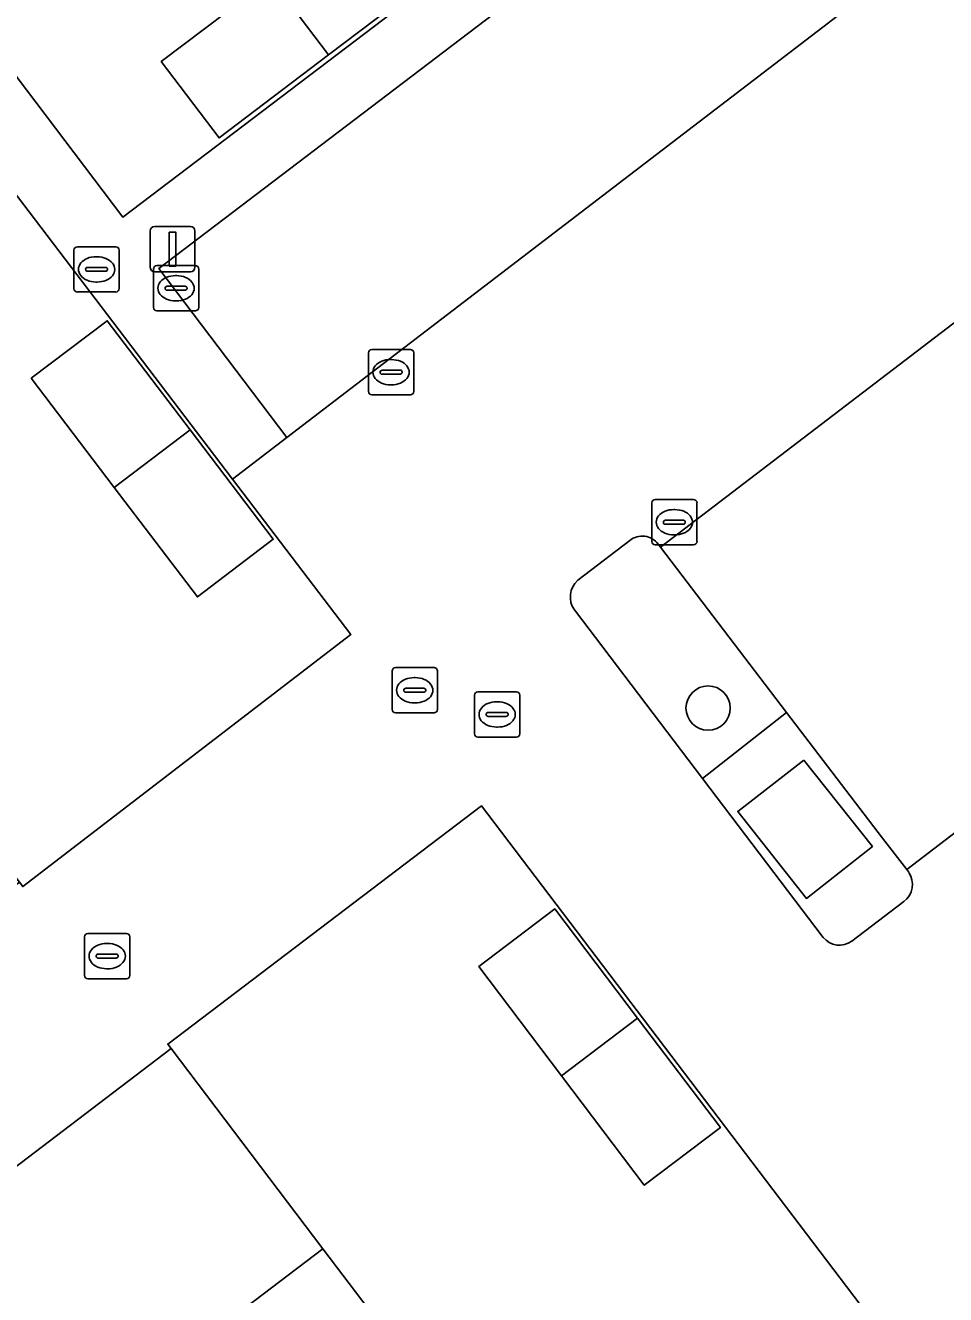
# Model space of a CAD drawing. Extents: x 160023 to 161302, y 384750 to 385707.
# Drawn here: x 160435.71 to 160456.04, y 385417.09 to 385445.15 of the extents above; entities that cross this region are included whole.
import ezdxf

# ---------------------------------------------------------------- set-up
doc = ezdxf.new("R2010")
doc.units = 0
for name, color, linetype in [('IMGEO_Boom', 7, 'Continuous'), ('IMGEO_Erf', 7, 'Continuous'), ('IMGEO_Groenvoorziening', 7, 'Continuous'), ('IMGEO_Kolk', 7, 'Continuous'), ('IMGEO_Lage_trafo', 7, 'Continuous'), ('IMGEO_Lichtmast', 7, 'Continuous'), ('IMGEO_Pand', 7, 'Continuous'), ('IMGEO_Parkeervlak_halfverhard', 7, 'Continuous'), ('IMGEO_Rijbaan_lokaal_open', 7, 'Continuous'), ('IMGEO_Rioolput', 7, 'Continuous'), ('IMGEO_Voetpad_open', 7, 'Continuous')]:
    doc.layers.add(name, color=color, linetype=linetype)

msp = doc.modelspace()

# ---------------------------------------------------------------- linework, layer by layer
at = {"layer": 'IMGEO_Boom'}
msp.add_circle((160450.794, 385430.057), 0.489, dxfattribs=at)
at = {"layer": 'IMGEO_Erf'}
for points in [[(160451.258, 385460.404), (160451.171, 385460.338), (160446.755, 385456.992), (160442.32, 385453.631), (160437.885, 385450.27), (160433.455, 385446.913), (160433.365, 385446.845), (160437.861, 385440.91), (160455.74, 385454.483)], [(160429.582, 385449.19), (160430.932, 385450.22), (160427.511, 385454.704), (160424.343, 385452.287), (160418.906, 385448.14), (160422.166, 385443.852), (160425.522, 385439.436), (160428.879, 385435.02), (160432.236, 385430.605), (160435.58, 385426.205), (160435.651, 385426.112), (160442.9, 385431.685), (160440.288, 385435.118)], [(160443.551, 385448.016), (160444.815, 385446.32), (160442.408, 385444.494), (160439.988, 385442.658), (160438.709, 385444.344), (160441.13, 385446.18)], [(160435.836, 385437.349), (160437.518, 385438.616), (160439.35, 385436.205), (160441.186, 385433.787), (160439.509, 385432.513), (160437.673, 385434.931)], [(160449.385, 385419.508), (160447.555, 385421.926), (160445.725, 385424.343), (160447.407, 385425.617), (160449.237, 385423.199), (160451.066, 385420.783)]]:
    msp.add_lwpolyline(points, close=True, dxfattribs=at)
msp.add_lwpolyline([(160462.686, 385405.637), (160445.785, 385427.894), (160438.853, 385422.631), (160438.928, 385422.532), (160442.283, 385418.107), (160445.629, 385413.692), (160448.976, 385409.277), (160452.323, 385404.863), (160455.669, 385400.449), (160451.665, 385397.409), (160454.011, 385394.358), (160454.813, 385393.235), (160456.56, 385391.336)], dxfattribs=at)
at = {"layer": 'IMGEO_Groenvoorziening'}
for points in [[(160449.067, 385433.76), (160447.915, 385432.881)], [(160449.741, 385433.612), (160449.688, 385433.681)], [(160447.839, 385432.228), (160450.672, 385428.497), (160452.528, 385429.962), (160449.741, 385433.612)]]:
    msp.add_lwpolyline(points, dxfattribs=at)
for centre, radius, start, end in [((160449.34, 385433.428), 0.43, 36.0442, 129.456), ((160448.244, 385432.512), 0.494, 131.6708, 215.052)]:
    msp.add_arc(centre, radius, start, end, dxfattribs=at)
at = {"layer": 'IMGEO_Kolk'}
for p, q in [((160443.288, 385437.054), (160443.288, 385437.906)), ((160443.363, 385437.98), (160444.215, 385437.98)), ((160444.289, 385437.906), (160444.289, 385437.054)), ((160443.776, 385437.76), (160443.801, 385437.76)), ((160443.547, 385437.474), (160443.547, 385437.486)), ((160443.985, 385437.437), (160443.587, 385437.437)), ((160443.59, 385437.523), (160443.988, 385437.523)), ((160444.031, 385437.486), (160444.031, 385437.474)), ((160443.799, 385437.2), (160443.774, 385437.2)), ((160444.215, 385436.98), (160443.363, 385436.98)), ((160449.548, 385433.738), (160449.548, 385434.59)), ((160449.623, 385434.664), (160450.475, 385434.664)), ((160450.549, 385434.59), (160450.549, 385433.738)), ((160449.85, 385434.207), (160450.248, 385434.207)), ((160450.036, 385434.444), (160450.061, 385434.444)), ((160449.807, 385434.158), (160449.807, 385434.17)), ((160450.245, 385434.121), (160449.847, 385434.121)), ((160450.291, 385434.17), (160450.291, 385434.158)), ((160450.475, 385433.664), (160449.623, 385433.664)), ((160450.059, 385433.884), (160450.034, 385433.884)), ((160437.015, 385424.148), (160437.015, 385425)), ((160437.09, 385425.074), (160437.942, 385425.074)), ((160438.016, 385425), (160438.016, 385424.148)), ((160437.503, 385424.854), (160437.528, 385424.854)), ((160437.274, 385424.568), (160437.274, 385424.58)), ((160437.712, 385424.531), (160437.314, 385424.531)), ((160437.317, 385424.617), (160437.715, 385424.617)), ((160437.758, 385424.58), (160437.758, 385424.568)), ((160437.526, 385424.294), (160437.501, 385424.294)), ((160437.942, 385424.074), (160437.09, 385424.074))]:
    msp.add_line(p, q, dxfattribs=at)
for points in [[(160443.288, 385437.054), (160443.288, 385437.906)], [(160443.363, 385437.98), (160444.215, 385437.98)], [(160444.289, 385437.906), (160444.289, 385437.054)], [(160444.215, 385436.98), (160443.363, 385436.98)], [(160449.548, 385433.738), (160449.548, 385434.59)], [(160449.623, 385434.664), (160450.475, 385434.664)], [(160450.549, 385434.59), (160450.549, 385433.738)], [(160450.475, 385433.664), (160449.623, 385433.664)], [(160437.015, 385424.148), (160437.015, 385425)], [(160437.09, 385425.074), (160437.942, 385425.074)], [(160438.016, 385425), (160438.016, 385424.148)], [(160437.942, 385424.074), (160437.09, 385424.074)]]:
    msp.add_lwpolyline(points, dxfattribs=at)
for centre, radius, start, end in [((160443.365, 385437.904), 0.0765, 91.552, 178.448), ((160443.365, 385437.904), 0.0765, 91.552, 178.448), ((160444.213, 385437.904), 0.0765, 1.552, 88.448), ((160444.213, 385437.904), 0.0765, 1.552, 88.448), ((160443.587, 385437.483), 0.0403, 85.8775, 175.7526), ((160443.584, 385437.473), 0.0366, 178.938, 274.7102), ((160443.988, 385437.48), 0.043, 264.8664, 352.4533), ((160443.992, 385437.485), 0.0386, 1.7309, 96.639), ((160443.365, 385437.056), 0.0765, 181.552, 268.448), ((160443.365, 385437.056), 0.0765, 181.552, 268.448), ((160444.213, 385437.056), 0.0765, 271.552, 358.448), ((160444.213, 385437.056), 0.0765, 271.552, 358.448), ((160449.625, 385434.588), 0.0765, 91.552, 178.448), ((160449.625, 385434.588), 0.0765, 91.552, 178.448), ((160450.473, 385434.588), 0.0765, 1.552, 88.448), ((160450.473, 385434.588), 0.0765, 1.552, 88.448), ((160449.847, 385434.167), 0.0403, 85.8775, 175.7526), ((160450.252, 385434.169), 0.0386, 1.7309, 96.639), ((160449.844, 385434.157), 0.0366, 178.938, 274.7102), ((160450.248, 385434.164), 0.043, 264.8664, 352.4533), ((160449.625, 385433.74), 0.0765, 181.552, 268.448), ((160449.625, 385433.74), 0.0765, 181.552, 268.448), ((160450.473, 385433.74), 0.0765, 271.552, 358.448), ((160450.473, 385433.74), 0.0765, 271.552, 358.448), ((160437.092, 385424.998), 0.0765, 91.552, 178.448), ((160437.092, 385424.998), 0.0765, 91.552, 178.448), ((160437.94, 385424.998), 0.0765, 1.552, 88.448), ((160437.94, 385424.998), 0.0765, 1.552, 88.448), ((160437.314, 385424.577), 0.0403, 85.8775, 175.7526), ((160437.311, 385424.567), 0.0366, 178.938, 274.7102), ((160437.715, 385424.574), 0.043, 264.8664, 352.4533), ((160437.719, 385424.579), 0.0386, 1.7309, 96.639), ((160437.092, 385424.15), 0.0765, 181.552, 268.448), ((160437.092, 385424.15), 0.0765, 181.552, 268.448), ((160437.94, 385424.15), 0.0765, 271.552, 358.448), ((160437.94, 385424.15), 0.0765, 271.552, 358.448)]:
    msp.add_arc(centre, radius, start, end, dxfattribs=at)
for centre, major_axis, ratio, start_param, end_param in [((160443.775, 385437.48), (-0.387, 0.002), 0.722429, 4.712389, 7.853982), ((160443.8, 385437.48), (-0.39, 0.002), 0.717154, 1.570796, 4.712389), ((160450.035, 385434.164), (-0.387, 0.002), 0.722429, 4.712389, 7.853982), ((160450.06, 385434.164), (-0.39, 0.002), 0.717154, 1.570796, 4.712389), ((160437.502, 385424.574), (-0.387, 0.002), 0.722429, 4.712389, 7.853982), ((160437.527, 385424.574), (-0.39, 0.002), 0.717154, 1.570796, 4.712389)]:
    msp.add_ellipse(centre, major_axis=major_axis, ratio=ratio, start_param=start_param, end_param=end_param, dxfattribs=at)
at = {"layer": 'IMGEO_Lage_trafo'}
msp.add_lwpolyline([(160452.908, 385428.906), (160451.449, 385427.772), (160452.969, 385425.849), (160454.425, 385427)], close=True, dxfattribs=at)
at = {"layer": 'IMGEO_Lichtmast'}
for p, q in [((160438.566, 385440.7), (160439.356, 385440.7)), ((160439.356, 385440.7), (160438.566, 385440.7)), ((160438.466, 385439.8), (160438.466, 385440.6)), ((160438.466, 385440.6), (160438.466, 385439.8)), ((160439.456, 385440.6), (160439.456, 385439.8)), ((160439.456, 385439.8), (160439.456, 385440.6)), ((160439.356, 385439.7), (160438.566, 385439.7)), ((160438.566, 385439.7), (160439.356, 385439.7))]:
    msp.add_line(p, q, dxfattribs=at)
msp.add_lwpolyline([(160438.886, 385440.575), (160439.036, 385440.575), (160439.036, 385439.825), (160438.886, 385439.825), (160438.886, 385440.575)], dxfattribs=at)
for centre, start, end in [((160438.566, 385440.6), 90, 180), ((160438.566, 385440.6), 90, 180), ((160439.356, 385440.6), 0, 90), ((160439.356, 385440.6), 360, 90), ((160438.566, 385439.8), 180, 270), ((160438.566, 385439.8), 180, 270), ((160439.356, 385439.8), 270, 0), ((160439.356, 385439.8), 270, 0)]:
    msp.add_arc(centre, 0.1, start, end, dxfattribs=at)
at = {"layer": 'IMGEO_Pand'}
for points in [[(160443.551, 385448.016), (160441.13, 385446.18), (160442.408, 385444.494), (160444.815, 385446.32)], [(160441.13, 385446.18), (160438.709, 385444.344), (160439.988, 385442.658), (160442.408, 385444.494)], [(160435.836, 385437.349), (160437.673, 385434.931), (160439.35, 385436.205), (160437.518, 385438.616)], [(160439.35, 385436.205), (160437.673, 385434.931), (160439.509, 385432.513), (160441.186, 385433.787)], [(160447.407, 385425.617), (160445.725, 385424.343), (160447.555, 385421.926), (160449.237, 385423.199)], [(160449.237, 385423.199), (160447.555, 385421.926), (160449.385, 385419.508), (160451.066, 385420.783)], [(160442.283, 385418.107), (160438.928, 385422.532), (160430.984, 385416.487), (160434.333, 385412.074)], [(160445.629, 385413.692), (160442.283, 385418.107), (160434.333, 385412.074), (160437.682, 385407.661)]]:
    msp.add_lwpolyline(points, close=True, dxfattribs=at)
at = {"layer": 'IMGEO_Parkeervlak_halfverhard'}
for points in [[(160459.234, 385449.636), (160456.502, 385453.347), (160438.654, 385439.771), (160441.485, 385436.035)], [(160468.868, 385436.955), (160463.447, 385444.083), (160449.741, 385433.612), (160452.528, 385429.962), (160454.652, 385427.18), (160455.183, 385426.486)]]:
    msp.add_lwpolyline(points, close=True, dxfattribs=at)
at = {"layer": 'IMGEO_Rijbaan_lokaal_open'}
for points in [[(160459.553, 385451.644), (160449.825, 385464.519), (160448.667, 385463.642), (160451.171, 385460.338), (160451.258, 385460.404), (160455.74, 385454.483), (160437.861, 385440.91), (160433.365, 385446.845), (160433.455, 385446.913), (160430.932, 385450.22), (160429.582, 385449.19), (160440.288, 385435.118), (160441.485, 385436.035), (160438.654, 385439.771), (160456.502, 385453.347)], [(160459.234, 385449.636), (160441.485, 385436.035), (160440.288, 385435.118), (160442.9, 385431.685), (160435.651, 385426.112), (160435.58, 385426.205), (160428.343, 385420.691), (160428.407, 385420.607), (160427.191, 385419.685), (160430.053, 385415.912), (160430.921, 385416.571), (160430.984, 385416.487), (160438.928, 385422.532), (160438.853, 385422.631), (160445.785, 385427.894), (160462.686, 385405.637)], [(160449.688, 385433.681), (160449.741, 385433.612), (160463.447, 385444.083)], [(160473.139, 385431.323), (160468.868, 385436.955), (160455.183, 385426.486), (160455.228, 385426.426)], [(160447.915, 385432.881), (160449.067, 385433.76)], [(160453.336, 385424.989), (160450.672, 385428.497), (160447.839, 385432.228)], [(160455.121, 385425.78), (160453.97, 385424.905)]]:
    msp.add_lwpolyline(points, dxfattribs=at)
for centre, radius, start, end in [((160449.34, 385433.428), 0.43, 36.0442, 129.456), ((160448.244, 385432.512), 0.494, 131.6708, 215.052), ((160454.836, 385426.159), 0.474, 306.9501, 34.2403), ((160453.697, 385425.275), 0.46, 218.4692, 306.4362)]:
    msp.add_arc(centre, radius, start, end, dxfattribs=at)
at = {"layer": 'IMGEO_Rioolput'}
for p, q in [((160436.781, 385439.327), (160436.781, 385440.179)), ((160436.856, 385440.253), (160437.708, 385440.253)), ((160437.782, 385440.179), (160437.782, 385439.327)), ((160437.269, 385440.033), (160437.294, 385440.033)), ((160438.612, 385439.835), (160439.464, 385439.835)), ((160437.04, 385439.747), (160437.04, 385439.759)), ((160437.478, 385439.71), (160437.08, 385439.71)), ((160437.083, 385439.796), (160437.481, 385439.796)), ((160437.524, 385439.759), (160437.524, 385439.747)), ((160438.537, 385438.909), (160438.537, 385439.761)), ((160439.025, 385439.615), (160439.05, 385439.615)), ((160439.538, 385439.761), (160439.538, 385438.909)), ((160437.708, 385439.253), (160436.856, 385439.253)), ((160437.292, 385439.473), (160437.267, 385439.473)), ((160438.796, 385439.329), (160438.796, 385439.341)), ((160439.234, 385439.292), (160438.836, 385439.292)), ((160438.839, 385439.378), (160439.237, 385439.378)), ((160439.28, 385439.341), (160439.28, 385439.329)), ((160439.048, 385439.055), (160439.023, 385439.055)), ((160439.464, 385438.835), (160438.612, 385438.835)), ((160443.811, 385430.024), (160443.811, 385430.876)), ((160443.886, 385430.95), (160444.738, 385430.95)), ((160444.812, 385430.876), (160444.812, 385430.024)), ((160444.299, 385430.73), (160444.324, 385430.73)), ((160444.07, 385430.444), (160444.07, 385430.456)), ((160444.508, 385430.407), (160444.11, 385430.407)), ((160444.113, 385430.493), (160444.511, 385430.493)), ((160444.554, 385430.456), (160444.554, 385430.444)), ((160445.632, 385429.49), (160445.632, 385430.342)), ((160445.707, 385430.416), (160446.559, 385430.416)), ((160446.633, 385430.342), (160446.633, 385429.49)), ((160444.322, 385430.17), (160444.297, 385430.17)), ((160446.12, 385430.196), (160446.145, 385430.196)), ((160444.738, 385429.95), (160443.886, 385429.95)), ((160445.891, 385429.91), (160445.891, 385429.922)), ((160446.329, 385429.873), (160445.931, 385429.873)), ((160445.934, 385429.959), (160446.332, 385429.959)), ((160446.375, 385429.922), (160446.375, 385429.91)), ((160446.143, 385429.636), (160446.118, 385429.636)), ((160446.559, 385429.416), (160445.707, 385429.416))]:
    msp.add_line(p, q, dxfattribs=at)
for points in [[(160436.781, 385439.327), (160436.781, 385440.179)], [(160436.856, 385440.253), (160437.708, 385440.253)], [(160437.782, 385440.179), (160437.782, 385439.327)], [(160438.612, 385439.835), (160439.464, 385439.835)], [(160438.537, 385438.909), (160438.537, 385439.761)], [(160439.538, 385439.761), (160439.538, 385438.909)], [(160437.708, 385439.253), (160436.856, 385439.253)], [(160439.464, 385438.835), (160438.612, 385438.835)], [(160443.811, 385430.024), (160443.811, 385430.876)], [(160443.886, 385430.95), (160444.738, 385430.95)], [(160444.812, 385430.876), (160444.812, 385430.024)], [(160445.632, 385429.49), (160445.632, 385430.342)], [(160445.707, 385430.416), (160446.559, 385430.416)], [(160446.633, 385430.342), (160446.633, 385429.49)], [(160444.738, 385429.95), (160443.886, 385429.95)], [(160446.559, 385429.416), (160445.707, 385429.416)]]:
    msp.add_lwpolyline(points, dxfattribs=at)
for centre, radius, start, end in [((160436.858, 385440.177), 0.0765, 91.552, 178.448), ((160436.858, 385440.177), 0.0765, 91.552, 178.448), ((160437.706, 385440.177), 0.0765, 1.552, 88.448), ((160437.706, 385440.177), 0.0765, 1.552, 88.448), ((160438.614, 385439.759), 0.0765, 91.552, 178.448), ((160438.614, 385439.759), 0.0765, 91.552, 178.448), ((160439.462, 385439.759), 0.0765, 1.552, 88.448), ((160439.462, 385439.759), 0.0765, 1.552, 88.448), ((160437.08, 385439.756), 0.0403, 85.8775, 175.7526), ((160437.077, 385439.746), 0.0366, 178.938, 274.7102), ((160437.481, 385439.753), 0.043, 264.8664, 352.4533), ((160437.485, 385439.758), 0.0386, 1.7309, 96.639), ((160436.858, 385439.329), 0.0765, 181.552, 268.448), ((160436.858, 385439.329), 0.0765, 181.552, 268.448), ((160437.706, 385439.329), 0.0765, 271.552, 358.448), ((160437.706, 385439.329), 0.0765, 271.552, 358.448), ((160438.836, 385439.338), 0.0403, 85.8775, 175.7526), ((160438.833, 385439.328), 0.0366, 178.938, 274.7102), ((160439.237, 385439.335), 0.043, 264.8664, 352.4533), ((160439.241, 385439.34), 0.0386, 1.7309, 96.639), ((160438.614, 385438.911), 0.0765, 181.552, 268.448), ((160438.614, 385438.911), 0.0765, 181.552, 268.448), ((160439.462, 385438.911), 0.0765, 271.552, 358.448), ((160439.462, 385438.911), 0.0765, 271.552, 358.448), ((160443.888, 385430.874), 0.0765, 91.552, 178.448), ((160443.888, 385430.874), 0.0765, 91.552, 178.448), ((160444.736, 385430.874), 0.0765, 1.552, 88.448), ((160444.736, 385430.874), 0.0765, 1.552, 88.448), ((160444.11, 385430.453), 0.0403, 85.8775, 175.7526), ((160444.107, 385430.443), 0.0366, 178.938, 274.7102), ((160444.511, 385430.45), 0.043, 264.8664, 352.4533), ((160444.515, 385430.455), 0.0386, 1.7309, 96.639), ((160445.709, 385430.34), 0.0765, 91.552, 178.448), ((160445.709, 385430.34), 0.0765, 91.552, 178.448), ((160446.557, 385430.34), 0.0765, 1.552, 88.448), ((160446.557, 385430.34), 0.0765, 1.552, 88.448), ((160443.888, 385430.026), 0.0765, 181.552, 268.448), ((160443.888, 385430.026), 0.0765, 181.552, 268.448), ((160444.736, 385430.026), 0.0765, 271.552, 358.448), ((160444.736, 385430.026), 0.0765, 271.552, 358.448), ((160445.931, 385429.919), 0.0403, 85.8775, 175.7526), ((160445.928, 385429.909), 0.0366, 178.938, 274.7102), ((160446.332, 385429.916), 0.043, 264.8664, 352.4533), ((160446.336, 385429.921), 0.0386, 1.7309, 96.639), ((160445.709, 385429.492), 0.0765, 181.552, 268.448), ((160445.709, 385429.492), 0.0765, 181.552, 268.448), ((160446.557, 385429.492), 0.0765, 271.552, 358.448), ((160446.557, 385429.492), 0.0765, 271.552, 358.448)]:
    msp.add_arc(centre, radius, start, end, dxfattribs=at)
for centre, major_axis, ratio, start_param, end_param in [((160437.268, 385439.753), (-0.387, 0.002), 0.722429, 4.712389, 7.853982), ((160437.293, 385439.753), (-0.39, 0.002), 0.717154, 1.570796, 4.712389), ((160439.024, 385439.335), (-0.387, 0.002), 0.722429, 4.712389, 7.853982), ((160439.049, 385439.335), (-0.39, 0.002), 0.717154, 1.570796, 4.712389), ((160444.298, 385430.45), (-0.387, 0.002), 0.722429, 4.712389, 7.853982), ((160444.323, 385430.45), (-0.39, 0.002), 0.717154, 1.570796, 4.712389), ((160446.119, 385429.916), (-0.387, 0.002), 0.722429, 4.712389, 7.853982), ((160446.144, 385429.916), (-0.39, 0.002), 0.717154, 1.570796, 4.712389)]:
    msp.add_ellipse(centre, major_axis=major_axis, ratio=ratio, start_param=start_param, end_param=end_param, dxfattribs=at)
at = {"layer": 'IMGEO_Voetpad_open'}
for points in [[(160452.528, 385429.962), (160450.672, 385428.497), (160453.336, 385424.989)], [(160455.228, 385426.426), (160455.183, 385426.486), (160454.652, 385427.18), (160452.528, 385429.962)], [(160453.97, 385424.905), (160455.121, 385425.78)]]:
    msp.add_lwpolyline(points, dxfattribs=at)
msp.add_lwpolyline([(160452.908, 385428.906), (160454.425, 385427), (160452.969, 385425.849), (160451.449, 385427.772)], close=True, dxfattribs=at)
for centre, radius, start, end in [((160454.836, 385426.159), 0.474, 306.9501, 34.2403), ((160453.697, 385425.275), 0.46, 218.4692, 306.4362)]:
    msp.add_arc(centre, radius, start, end, dxfattribs=at)

doc.saveas('drawing.dxf')
